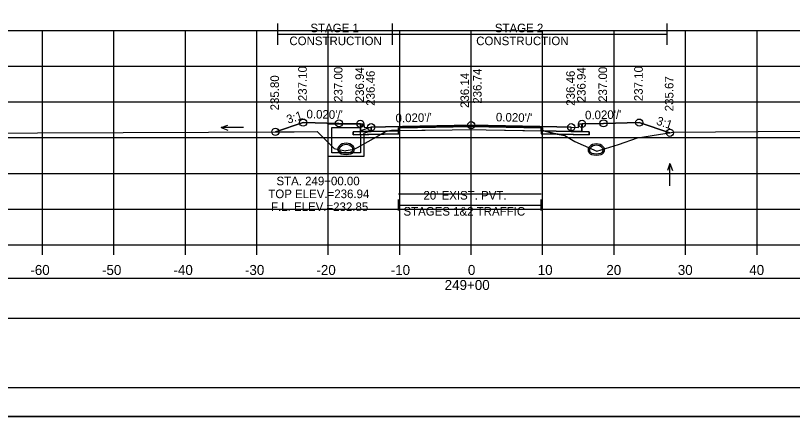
# Model space of a CAD drawing. Extents: x 1369627 to 1374022, y 380035 to 398173.
# Drawn here: x 1372034.8 to 1372143.5, y 391132.4 to 391188.4 of the extents above; entities that cross this region are included whole.
import ezdxf

# ---------------------------------------------------------------- set-up
doc = ezdxf.new("R2010")
doc.units = 0
for name, color, linetype in [('Default', 7, 'Continuous'), ('R_Alt Surface', 7, 'Continuous'), ('R_Axis', 7, 'Continuous'), ('R_Axis Annot', 7, 'Continuous'), ('R_Border', 7, 'Continuous'), ('R_Drive', 7, 'Continuous'), ('R_Exist Surface', 7, 'Continuous'), ('R_Fin Surface', 7, 'Continuous'), ('R_Grid', 7, 'Continuous'), ('R_MOT', 7, 'Continuous'), ('R_No Plot', 7, 'Continuous'), ('R_Water', 7, 'Continuous'), ('R_Water Annot', 7, 'Continuous'), ('R_Xsect Elev', 7, 'Continuous'), ('R_Xsect Slope', 7, 'Continuous'), ('T_Vehicle Path Rt', 7, 'Continuous')]:
    doc.layers.add(name, color=color, linetype=linetype)

msp = doc.modelspace()

# ---------------------------------------------------------------- linework, layer by layer
at = {"layer": 'Default'}
for p, q in [((1372088.34, 391161.16), (1372088.34, 391162.66)), ((1372088.34, 391161.91), (1372108.34, 391161.91)), ((1372108.34, 391161.16), (1372108.34, 391162.66))]:
    msp.add_line(p, q, dxfattribs=at)
for points in [[(1372083.02, 391173.27), (1372083.52, 391173.27), (1372083.53, 391172.77), (1372084.53, 391172.79), (1372084.53, 391172.21), (1372083.03, 391172.18)], [(1372113.53, 391172.77), (1372113.54, 391173.27), (1372114.04, 391173.27), (1372114.03, 391172.18), (1372112.53, 391172.21), (1372112.53, 391172.79)], [(1371948.53, 391146.11), (1372248.53, 391146.11), (1372248.53, 391151.64), (1371948.53, 391151.64)]]:
    msp.add_lwpolyline(points, close=True, dxfattribs=at)
at = {"layer": 'R_Alt Surface'}
msp.add_lwpolyline([(1372083.03, 391173.28), (1372083.03, 391172.18), (1372084.53, 391172.21), (1372088.34, 391172.28), (1372088.34, 391172.7), (1372098.53, 391172.9), (1372108.34, 391172.71), (1372108.34, 391172.29), (1372112.53, 391172.21), (1372114.03, 391172.18), (1372114.03, 391173.28)], dxfattribs=at)
for points in [[(1372082.03, 391172.16), (1372083.03, 391172.18), (1372084.53, 391172.21), (1372088.34, 391172.28), (1372088.34, 391171.87), (1372082.03, 391171.74)], [(1372115.03, 391172.16), (1372114.03, 391172.18), (1372112.53, 391172.21), (1372108.34, 391172.29), (1372108.34, 391171.88), (1372115.03, 391171.74)]]:
    msp.add_lwpolyline(points, close=True, dxfattribs=at)
at = {"layer": 'R_Axis'}
for p, q in [((1371948.53, 391156.33), (1372248.53, 391156.33)), ((1372038.53, 391154.93), (1372038.53, 391156.33)), ((1372048.53, 391154.93), (1372048.53, 391156.33)), ((1372058.53, 391154.93), (1372058.53, 391156.33)), ((1372068.53, 391154.93), (1372068.53, 391156.33)), ((1372078.53, 391154.93), (1372078.53, 391156.33)), ((1372088.53, 391154.93), (1372088.53, 391156.33)), ((1372098.53, 391154.93), (1372098.53, 391156.33)), ((1372108.53, 391154.93), (1372108.53, 391156.33)), ((1372118.53, 391154.93), (1372118.53, 391156.33)), ((1372128.53, 391154.93), (1372128.53, 391156.33)), ((1372138.53, 391154.93), (1372138.53, 391156.33))]:
    msp.add_line(p, q, dxfattribs=at)
at = {"layer": 'R_Border'}
msp.add_line((1372256.71, 391136.33), (1371940.53, 391136.33), dxfattribs=at)
at = {"layer": 'R_Drive'}
for centre, radius, start, end in [((1372116.04, 391169.11), 1.35, 43.6485, 136.3515), ((1372115.53, 391169.6), 0.646, 136.3515, 253.9529), ((1372115.53, 391169.6), 0.438, 136.3515, 253.9529), ((1372116.04, 391169.11), 1.15, 43.6485, 136.3515), ((1372116.55, 391169.6), 0.438, 286.0471, 43.6485), ((1372116.55, 391169.6), 0.646, 286.0471, 43.6485), ((1372116.04, 391171.38), 2.5, 253.9529, 286.0471), ((1372116.04, 391171.38), 2.29, 253.9529, 286.0471)]:
    msp.add_arc(centre, radius, start, end, dxfattribs=at)
at = {"layer": 'R_Exist Surface'}
msp.add_lwpolyline([(1372000.96, 391171.84), (1372037.83, 391171.98), (1372073.74, 391172.15), (1372076.97, 391172.18), (1372077.14, 391172.01), (1372079.37, 391169.79), (1372079.53, 391169.76), (1372080.94, 391169.49), (1372081.04, 391169.51), (1372082.16, 391169.72), (1372082.6, 391169.97), (1372086.66, 391172.24), (1372086.77, 391172.25), (1372087.37, 391172.31), (1372095.89, 391172.44), (1372098.34, 391172.48), (1372100.64, 391172.44), (1372108.7, 391172.26), (1372109.77, 391171.98), (1372111.61, 391171.63), (1372113.03, 391170.8), (1372116.09, 391169.42), (1372119.14, 391170.37), (1372121.78, 391171.3), (1372125.64, 391171.9), (1372126.81, 391172.08), (1372144.6, 391172.25)], dxfattribs=at)
at = {"layer": 'R_Fin Surface'}
msp.add_lwpolyline([(1372071.13, 391172.14), (1372075.02, 391173.43), (1372080.02, 391173.33), (1372083.02, 391173.27), (1372083.52, 391173.27), (1372083.53, 391172.77), (1372084.53, 391172.79), (1372086.53, 391172.83), (1372098.53, 391173.07), (1372110.53, 391172.83), (1372112.53, 391172.79), (1372113.53, 391172.77), (1372113.54, 391173.27), (1372114.04, 391173.27), (1372117.04, 391173.33), (1372122.04, 391173.43), (1372126.33, 391172.01)], dxfattribs=at)
at = {"layer": 'R_Grid'}
for p, q in [((1371948.53, 391186.33), (1372248.53, 391186.33)), ((1372038.53, 391156.33), (1372038.53, 391186.33)), ((1372048.53, 391156.33), (1372048.53, 391186.33)), ((1372058.53, 391156.33), (1372058.53, 391186.33)), ((1372068.53, 391156.33), (1372068.53, 391186.33)), ((1372078.53, 391156.33), (1372078.53, 391186.33)), ((1372088.53, 391156.33), (1372088.53, 391186.33)), ((1372098.53, 391156.33), (1372098.53, 391186.33)), ((1372108.53, 391156.33), (1372108.53, 391186.33)), ((1372118.53, 391156.33), (1372118.53, 391186.33)), ((1372128.53, 391156.33), (1372128.53, 391186.33)), ((1372138.53, 391156.33), (1372138.53, 391186.33)), ((1371948.53, 391181.33), (1372248.53, 391181.33)), ((1371948.53, 391176.33), (1372248.53, 391176.33)), ((1371948.53, 391171.33), (1372248.53, 391171.33)), ((1371948.53, 391166.33), (1372248.53, 391166.33)), ((1371948.53, 391161.33), (1372248.53, 391161.33)), ((1371948.53, 391156.33), (1372248.53, 391156.33))]:
    msp.add_line(p, q, dxfattribs=at)
at = {"layer": 'R_MOT'}
for p, q in [((1372071.48, 391184.3), (1372071.48, 391187.3)), ((1372087.54, 391184.3), (1372087.54, 391187.3)), ((1372125.97, 391184.3), (1372125.97, 391187.3)), ((1372071.48, 391185.8), (1372125.97, 391185.8))]:
    msp.add_line(p, q, dxfattribs=at)
at = {"layer": 'R_No Plot'}
msp.add_line((1371928.13, 391132.36), (1372261.46, 391132.36), dxfattribs=at)
for points in [[(1371928.12, 391345.69), (1372261.46, 391345.69), (1372261.46, 391132.35), (1371928.12, 391132.35)], [(1372174.45, 391341.79), (1372194.07, 391341.79), (1372194.07, 391331.91), (1372210.18, 391331.91), (1372233.38, 391331.91), (1372233.38, 391299.24), (1372256.59, 391299.24), (1372256.71, 391136.33), (1371940.53, 391136.33), (1371940.53, 391341.79)], [(1372098.53, 391173.07), (1372086.53, 391172.83), (1372084.53, 391172.79), (1372084.53, 391172.21), (1372088.53, 391172.29), (1372088.53, 391172.7), (1372098.53, 391172.9), (1372108.53, 391172.7), (1372108.53, 391172.29), (1372112.53, 391172.21), (1372112.53, 391172.79), (1372110.53, 391172.83)], [(1372088.53, 391172.29), (1372084.53, 391172.21), (1372083.03, 391172.18), (1372082.03, 391172.16), (1372082.03, 391171.74), (1372088.53, 391171.87)], [(1372108.53, 391172.29), (1372112.53, 391172.21), (1372114.03, 391172.18), (1372115.03, 391172.16), (1372115.03, 391171.74), (1372108.53, 391171.87)]]:
    msp.add_lwpolyline(points, close=True, dxfattribs=at)
for points in [[(1372083.02, 391173.27), (1372083.03, 391172.18), (1372084.53, 391172.21), (1372088.53, 391172.29), (1372088.53, 391172.7), (1372098.53, 391172.9), (1372108.53, 391172.7), (1372108.53, 391172.29), (1372112.53, 391172.21), (1372114.03, 391172.18), (1372114.04, 391173.27)], [(1372088.34, 391163.48), (1372108.34, 391163.48)]]:
    msp.add_lwpolyline(points, dxfattribs=at)
for centre in [(1372075.02, 391173.43), (1372080.02, 391173.33), (1372083.02, 391173.27), (1372114.04, 391173.27), (1372117.04, 391173.33), (1372122.04, 391173.43), (1372071.13, 391172.14), (1372084.53, 391172.79), (1372098.53, 391173.07), (1372112.53, 391172.79), (1372126.33, 391172.01)]:
    msp.add_circle(centre, 0.5, dxfattribs=at)
at = {"layer": 'R_Water'}
for p, q in [((1372078.52, 391173.27), (1372083.27, 391173.27)), ((1372078.52, 391171.77), (1372078.52, 391173.27)), ((1372079.02, 391171.77), (1372079.02, 391172.77)), ((1372079.02, 391172.77), (1372083.02, 391172.77)), ((1372083.35, 391173.11), (1372083.02, 391172.77)), ((1372084.52, 391172.79), (1372083.02, 391172.27)), ((1372083.35, 391173.11), (1372083.27, 391173.27)), ((1372083.02, 391171.77), (1372083.02, 391172.27)), ((1372084.52, 391172.27), (1372083.52, 391171.92)), ((1372083.52, 391171.77), (1372083.52, 391171.92))]:
    msp.add_line(p, q, dxfattribs=at)
for points in [[(1372084.52, 391172.27), (1372084.52, 391172.79)], [(1372083.52, 391171.77), (1372083.52, 391168.69), (1372081.02, 391168.69), (1372078.52, 391168.69), (1372078.52, 391171.77)], [(1372083.02, 391171.77), (1372083.02, 391169.19), (1372081.02, 391169.19), (1372079.02, 391169.19), (1372079.02, 391171.77)]]:
    msp.add_lwpolyline(points, dxfattribs=at)
for centre, radius, start, end in [((1372081.02, 391169.21), 1.35, 43.6485, 136.3515), ((1372081.02, 391169.21), 1.35, 43.6485, 136.3515), ((1372080.51, 391169.7), 0.646, 136.3515, 253.9529), ((1372080.51, 391169.7), 0.646, 136.3515, 253.9529), ((1372080.51, 391169.7), 0.438, 136.3515, 253.9529), ((1372080.51, 391169.7), 0.438, 136.3515, 253.9529), ((1372081.02, 391169.21), 1.15, 43.6485, 136.3515), ((1372081.02, 391169.21), 1.15, 43.6485, 136.3515), ((1372081.53, 391169.7), 0.438, 286.0471, 43.6485), ((1372081.53, 391169.7), 0.438, 286.0471, 43.6485), ((1372081.53, 391169.7), 0.646, 286.0471, 43.6485), ((1372081.53, 391169.7), 0.646, 286.0471, 43.6485), ((1372081.02, 391171.48), 2.5, 253.9529, 286.0471), ((1372081.02, 391171.48), 2.5, 253.9529, 286.0471), ((1372081.02, 391171.48), 2.29, 253.9529, 286.0471), ((1372081.02, 391171.48), 2.29, 253.9529, 286.0471)]:
    msp.add_arc(centre, radius, start, end, dxfattribs=at)
at = {"layer": 'R_Water Annot'}
for p, q in [((1372063.52, 391172.74), (1372064.48, 391173.09)), ((1372066.66, 391172.74), (1372063.52, 391172.74)), ((1372063.52, 391172.74), (1372064.48, 391172.39)), ((1372126.34, 391167.71), (1372125.99, 391166.75)), ((1372126.34, 391164.57), (1372126.34, 391167.71)), ((1372126.34, 391167.71), (1372126.69, 391166.75))]:
    msp.add_line(p, q, dxfattribs=at)
at = {"layer": 'R_Xsect Elev'}
msp.add_line((1372098.53, 391172.48), (1372098.53, 391182.48), dxfattribs=at)
at = {"layer": 'T_Vehicle Path Rt'}
for p, q in [((1372083.03, 391172.18), (1372083.02, 391173.27)), ((1372114.04, 391173.27), (1372114.03, 391172.18)), ((1372085.91, 391171.82), (1372082.03, 391171.74)), ((1372085.91, 391171.82), (1372088.34, 391171.87)), ((1372086.79, 391172.25), (1372088.34, 391172.28)), ((1372088.34, 391172.28), (1372088.34, 391172.33)), ((1372108.34, 391172.27), (1372108.34, 391172.29)), ((1372108.34, 391172.27), (1372108.34, 391171.88)), ((1372108.34, 391171.88), (1372110.56, 391171.83)), ((1372110.56, 391171.83), (1372111.61, 391171.63))]:
    msp.add_line(p, q, dxfattribs=at)
for points in [[(1372083.02, 391173.27), (1372080.02, 391173.33), (1372075.02, 391173.43), (1372071.13, 391172.14)], [(1372108.34, 391172.29), (1372108.34, 391172.71), (1372098.53, 391172.9), (1372088.34, 391172.7), (1372088.34, 391172.33)], [(1372126.33, 391172.01), (1372122.04, 391173.43), (1372117.04, 391173.33), (1372114.04, 391173.27)], [(1372071.13, 391172.14), (1372073.74, 391172.15), (1372076.97, 391172.18), (1372077.14, 391172.01), (1372079.37, 391169.79), (1372079.53, 391169.76), (1372080.94, 391169.49), (1372081.04, 391169.51), (1372082.16, 391169.72), (1372082.6, 391169.97), (1372085.6, 391171.65), (1372085.91, 391171.82)], [(1372082.03, 391171.74), (1372082.03, 391172.16), (1372083.03, 391172.18)], [(1372086.79, 391172.25), (1372086.77, 391172.25), (1372086.66, 391172.24), (1372085.91, 391171.82)], [(1372088.34, 391172.33), (1372087.37, 391172.31), (1372086.79, 391172.25)], [(1372088.34, 391171.87), (1372088.34, 391172.28), (1372086.79, 391172.25)], [(1372088.34, 391172.33), (1372095.89, 391172.44), (1372098.34, 391172.48), (1372100.64, 391172.44), (1372108.34, 391172.27)], [(1372110.56, 391171.83), (1372109.77, 391171.98), (1372108.7, 391172.26), (1372108.34, 391172.27)], [(1372114.03, 391172.18), (1372115.03, 391172.16), (1372115.03, 391171.74), (1372110.56, 391171.83)], [(1372111.61, 391171.63), (1372113.03, 391170.8), (1372116.09, 391169.42), (1372119.14, 391170.37), (1372121.78, 391171.3), (1372125.64, 391171.9), (1372126.33, 391172.01)]]:
    msp.add_lwpolyline(points, dxfattribs=at)

# ---------------------------------------------------------------- texts
at = {"layer": 'R_Axis Annot'}
for s, height, p in [("20' EXIST. PVT.", 1.2, (1372091.85, 391162.67)), ('STAGES 1&2 TRAFFIC', 1.2, (1372089.05, 391160.43)), ('-60', 1.4, (1372036.84, 391152.13)), ('-50', 1.4, (1372046.87, 391152.13)), ('-40', 1.4, (1372056.87, 391152.13)), ('-30', 1.4, (1372066.87, 391152.13)), ('-20', 1.4, (1372076.87, 391152.13)), ('-10', 1.4, (1372087.27, 391152.13)), ('0', 1.4, (1372098.07, 391152.13)), ('10', 1.4, (1372107.84, 391152.13)), ('20', 1.4, (1372117.44, 391152.13)), ('30', 1.4, (1372127.44, 391152.13)), ('40', 1.4, (1372137.44, 391152.13)), ('249+00', 1.4, (1372094.82, 391150.03))]:
    msp.add_text(s, height=height, dxfattribs=at).set_placement(p)
at = {"layer": 'R_MOT'}
for s, p in [('STAGE 1', (1372076.03, 391186.06)), ('STAGE 2', (1372101.84, 391186.06)), ('CONSTRUCTION', (1372073.09, 391184.26)), ('CONSTRUCTION', (1372099.23, 391184.26))]:
    msp.add_text(s, height=1.2, dxfattribs=at).set_placement(p)
at = {"layer": 'R_Water Annot'}
for s, p in [('STA. 249+00.00', (1372071.28, 391164.67)), ('TOP ELEV.=236.94', (1372070.14, 391162.87)), ('F.L. ELEV.=232.85', (1372070.52, 391161.07))]:
    msp.add_text(s, height=1.2, dxfattribs=at).set_placement(p)
at = {"layer": 'R_Xsect Elev'}
for s, p in [('237.10', (1372075.52, 391176.43)), ('237.00', (1372080.52, 391176.33)), ('236.94', (1372083.52, 391176.27)), ('236.46', (1372085.03, 391175.79)), ('236.14', (1372098.23, 391175.48)), ('236.74', (1372099.98, 391176.07)), ('236.46', (1372113.03, 391175.79)), ('236.94', (1372114.54, 391176.27)), ('237.00', (1372117.54, 391176.33)), ('237.10', (1372122.54, 391176.43)), ('235.80', (1372071.63, 391175.14)), ('235.67', (1372126.83, 391175.01))]:
    msp.add_text(s, height=1.2, rotation=90, dxfattribs=at).set_placement(p)
at = {"layer": 'R_Xsect Slope'}
for s, rotation, p in [('3:1', 18.4332, (1372072.92, 391173.26)), ("0.020'/'", 358.8542, (1372075.47, 391174.03)), ("0.020'/'", 1.1458, (1372087.96, 391173.46)), ("0.020'/'", 358.8542, (1372101.98, 391173.61)), ("0.020'/'", 1.1458, (1372114.47, 391173.88)), ('3:1', 341.5668, (1372124.34, 391173.19))]:
    msp.add_text(s, height=1.2, rotation=rotation, dxfattribs=at).set_placement(p)

doc.saveas('drawing.dxf')
